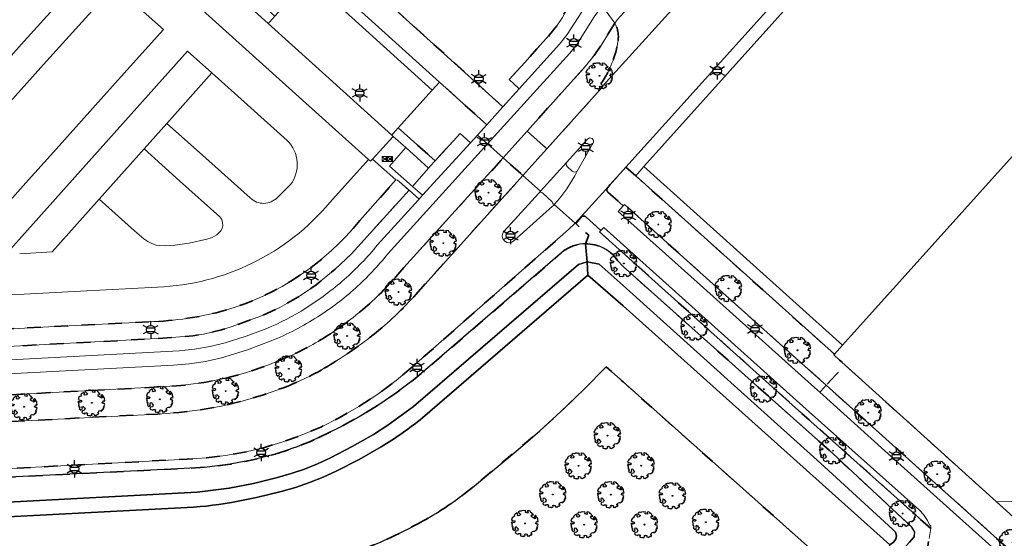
# Model space of a CAD drawing. Extents: x 105780 to 185197, y 477999 to 525027.
# Tile 392 of 562: x 107911 to 108056, y 479287 to 479364. Entities that reach past the tile are written whole.
import ezdxf
from ezdxf.enums import TextEntityAlignment as Align

# ---------------------------------------------------------------- set-up
doc = ezdxf.new("R2010")
doc.units = 0
doc.linetypes.add('XX-HIDDEN', pattern=[4, 2, -2])
for name, color, linetype, lineweight in [('B-GV-GR-BOOM-S', 252, 'Continuous', 25), ('B-GV-GR-HAAG_01-G', 252, 'GR-HAAG1', 13), ('B-GV-GR-MATERIAALGRENS-G', 252, 'XX-HIDDEN', 35), ('B-RO-IE-MEUBILAIR_WEGMEUBILAIR-S', 252, 'Continuous', 25), ('B-WE-GW-WATERGANG_SLOOT_INSTEEK-G', 252, 'Continuous', 30), ('B-XX-KG-KADASTRAAL_BEBOUWING-G', 252, 'Continuous', 20), ('B1-WE-OG-TERREIN_ERF-GV', 252, 'Continuous', 18), ('B1-WE-VH-VERHARDING_ASFALT-GV', 252, 'Continuous', 18), ('B1-WE-VH-VERHARDING_BETONSTRAATSTEEN-GV', 252, 'Continuous', 18), ('B1-WE-VH-VERHARDING_HALFVERHARDING_SCHELP-GV', 252, 'Continuous', 18), ('B1-WE-VH-VERHARDING_OPEN-GV', 252, 'Continuous', 18), ('B1-WE-VH-VERHARDING_STRAATBAKSTEEN-GV', 252, 'Continuous', 18), ('B1-WE-VH-VERHARDING_TEGEL-GV', 252, 'Continuous', 18), ('Default', 7, 'Continuous', 0), ('TIJDELIJK UIT -WE-VH-VERHARDING_ASFALT-GV', 252, 'Continuous', 18)]:
    doc.layers.add(name, color=color, linetype=linetype, lineweight=lineweight)
doc.styles.add('NLCS-ISO', font='NLCS-ISO.ttf')
doc.linetypes.add('GR-HAAG1', pattern='A,6,[176,NLCS.shx,S=0.125,R=0,X=0,Y=0],-2', length=8)

# ---------------------------------------------------------------- blocks, each defined once
blk = doc.blocks.new('B-SIE-WEG_LICHTMAST-SO')
at = {"ltscale": 0.1}
for p, q in [((-1.1, 0.63), (-2.19, 1.27)), ((0, 1.27), (0, 2.53)), ((1.1, 0.63), (2.19, 1.27)), ((-1.1, -0.63), (-2.19, -1.27)), ((0, -1.27), (0, -2.53)), ((1.1, -0.63), (2.19, -1.27))]:
    blk.add_line(p, q, dxfattribs=at)
at = {"flags": 128}
for points in [[(-1.16, 0.5), (1.16, 0.5)], [(-1.16, -0.5), (1.16, -0.5)]]:
    blk.add_lwpolyline(points, dxfattribs=at)
at = {"ltscale": 0.1}
blk.add_circle((0, 0), 1.27, dxfattribs=at)
at = {"style": 'NLCS-ISO'}
blk.add_attdef('TYPE', text='', height=1.8, dxfattribs=at).set_placement((0, 2.53), align=Align.BOTTOM_CENTER)
blk = doc.blocks.new('B-SGR-BOOM_06')
at = {"linetype": 'Continuous', "flags": 128}
blk.add_lwpolyline([(1.08, 1.41), (1.01, 1.58), (0.88, 1.63), (0.78, 1.81), (0.51, 1.88), (0.34, 1.81), (0.44, 1.71), (0.43, 1.52), (0.09, 1.59), (0.14, 1.73), (0.07, 1.88), (-0.06, 1.84), (-0.19, 1.88), (-0.46, 1.86), (-0.6, 1.79), (-0.78, 1.83), (-1.02, 1.64), (-0.85, 1.56), (-0.8, 1.46), (-0.63, 1.37), (-0.8, 1.16), (-1.02, 1.11), (-1.17, 1.24), (-1.05, 1.29), (-1.15, 1.54), (-1.45, 1.37), (-1.6, 1.21), (-1.52, 1.14), (-1.6, 1.01), (-1.77, 0.94), (-1.89, 0.82), (-2, 0.49), (-1.55, 0.37), (-1.48, 0.22), (-1.6, 0.12), (-1.8, 0.12), (-1.84, 0.22), (-2.04, 0.15), (-1.9, -0.07), (-1.97, -0.15), (-1.89, -0.22), (-1.95, -0.4), (-1.81, -0.47), (-1.89, -0.62), (-1.77, -0.64), (-1.72, -0.68), (-1.85, -0.84), (-1.57, -1.07), (-1.47, -0.97), (-1.38, -0.79), (-1.45, -0.7), (-1.37, -0.47), (-1.25, -0.54), (-1.12, -0.7), (-1, -0.8), (-1.12, -1.12), (-1.37, -1.17), (-1.47, -1.36), (-1.33, -1.51), (-1.13, -1.56), (-1.11, -1.61), (-1.08, -1.66), (-0.93, -1.49), (-0.73, -1.49), (-0.63, -1.56), (-0.68, -1.71), (-0.68, -1.84), (-0.46, -1.89), (-0.24, -1.88), (-0.19, -1.98), (-0.09, -1.86), (0.04, -1.79), (-0.02, -1.6), (0.11, -1.56), (0.31, -1.61), (0.34, -1.84), (0.46, -1.83), (0.58, -1.89), (0.83, -1.69), (0.95, -1.74), (0.93, -1.66), (1.06, -1.59), (0.96, -1.49), (0.85, -1.46), (1.03, -1.29), (1.05, -1.19), (1.26, -1.14), (1.42, -1.22), (1.51, -1.12), (1.51, -1.05), (1.65, -1.05), (1.65, -0.95), (1.78, -0.91), (1.78, -0.82), (1.63, -0.82), (1.82, -0.64), (1.7, -0.57), (1.85, -0.62), (1.9, -0.5), (1.82, -0.37), (1.93, -0.18), (1.87, -0.1), (1.7, -0.1), (1.5, 0.03), (1.63, 0.12), (1.75, 0.34), (1.82, 0.24), (1.95, 0.29), (1.87, 0.57), (1.88, 0.75), (1.8, 0.79), (1.67, 1.06), (1.53, 1.21), (1.35, 1.04), (1.47, 0.97), (1.57, 0.72), (1.41, 0.69), (1.33, 0.85), (1.2, 0.82), (1.06, 0.92), (0.9, 1.01), (0.98, 1.07), (0.93, 1.17), (1.01, 1.27), (1.15, 1.22), (1.26, 1.29)], close=True, dxfattribs=at)
blk.add_circle((0, 0), 0.06)
at = {"style": 'NLCS-ISO'}
blk.add_attdef('SOORT', text='', height=0.3, dxfattribs=at).set_placement((0, -0.36), align=Align.TOP_CENTER)
blk = doc.blocks.new('N-SKL-ET_OV_PUTKAST-SO')
at = {"ltscale": 0.5}
for points in [[(0, 0.375), (-0.375, 0), (0, -0.375)], [(0, 0.375), (-0.375, 0), (0, -0.375)], [(0.75, 0.375), (0.375, 0), (0.75, -0.375)], [(0.75, 0.375), (0.375, 0), (0.75, -0.375)]]:
    blk.add_hatch(color=256, dxfattribs=at).paths.add_polyline_path(points)
for p, q in [((-0.75, 0.375), (0, -0.375)), ((0, 0.375), (-0.75, -0.375)), ((0, 0.375), (0.75, -0.375)), ((0.75, 0.375), (0, -0.375))]:
    blk.add_line(p, q, dxfattribs=at)
at = {"ltscale": 0.5, "flags": 128}
for points in [[(-0.75, 0.375), (0, 0.375), (0, -0.375), (-0.75, -0.375)], [(0, 0.375), (0.75, 0.375), (0.75, -0.375), (0, -0.375)]]:
    blk.add_lwpolyline(points, close=True, dxfattribs=at)

msp = doc.modelspace()

# ---------------------------------------------------------------- linework, layer by layer
at = {"layer": 'B-GV-GR-HAAG_01-G', "flags": 128}
for points in [[(107914.618, 479394.954), (107913.73, 479393.793), (107917.041, 479390.804), (107947.555, 479363.252), (107947.799, 479363.521), (107948.533, 479364.333)], [(108047.923, 479392.058), (108046.426, 479393.114), (108000.427, 479342.035), (108001.881, 479340.728), (108003.045, 479342.102)], [(107956.334, 479369.551), (107955.274, 479368.369), (107971.786, 479353.387), (107972.882, 479354.6)], [(107990.625, 479360.222), (107991.758, 479361.635), (107993.88, 479364.974), (107992.067, 479366.111), (107991.024, 479364.163), (107990.218, 479362.919), (107989.143, 479361.565), (107987.263, 479359.492), (107985.464, 479357.508), (107983.161, 479354.969), (107984.66, 479353.612)], [(107966.786, 479347.853), (107966.034, 479347.021), (107965.808, 479346.771), (107966.027, 479346.574), (107967.871, 479344.912), (107971.239, 479341.879), (107971.499, 479342.174), (107972.213, 479342.953)], [(107977.441, 479345.628), (107975.925, 479346.998), (107972.213, 479342.953), (107971.499, 479342.174), (107971.239, 479341.879), (107968.872, 479339.187), (107970.366, 479337.878)], [(108003.045, 479342.102), (108001.881, 479340.728), (108031.227, 479314.365), (108032.432, 479315.702)]]:
    msp.add_lwpolyline(points, close=True, dxfattribs=at)
msp.add_lwpolyline([(107963.716, 479330.543), (107969.708, 479337.152), (107969.857, 479337.316), (107968.364, 479338.624), (107959.829, 479329.172), (107957.474, 479326.931), (107954.427, 479324.49), (107952.035, 479322.863), (107949.267, 479321.278), (107946.58, 479320.034), (107942.104, 479318.413), (107940.671, 479317.987), (107937.988, 479317.359), (107936.416, 479317.106), (107931.962, 479316.732), (107876.128, 479313.768), (107871.085, 479313.673), (107867.845, 479313.935), (107866.122, 479314.194), (107862.037, 479315.099), (107860.086, 479315.67), (107855.802, 479317.238), (107854.267, 479317.909), (107851.697, 479319.223), (107850.425, 479319.987), (107846.856, 479322.477), (107845.556, 479320.954), (107847.425, 479319.581), (107849.357, 479318.296), (107851.359, 479317.124), (107853.436, 479316.09), (107856.424, 479314.834), (107859.483, 479313.763), (107862.604, 479312.889), (107865.777, 479312.224), (107868.386, 479311.859), (107871.013, 479311.674), (107873.646, 479311.651), (107876.276, 479311.773), (107934.379, 479314.873), (107936.681, 479315.124), (107938.964, 479315.513), (107941.214, 479316.062), (107944.311, 479317.034), (107947.345, 479318.186)], dxfattribs=at)
for points in [[(107958.792, 479325.427, 0.0424338), (107963.716, 479330.543)], [(107953.105, 479321.173, 0.0389469), (107958.792, 479325.427)], [(107947.345, 479318.186, 0.0431493), (107953.105, 479321.173)]]:
    msp.add_lwpolyline(points, format="xyb", dxfattribs=at)
at = {"layer": 'B-GV-GR-MATERIAALGRENS-G', "flags": 128}
for points in [[(107968.15, 479382.659), (107958.747, 479372.219), (107982.248, 479350.939), (107984.66, 479353.612), (107983.161, 479354.969), (107985.464, 479357.508), (107987.263, 479359.492), (107989.143, 479361.565), (107990.218, 479362.919), (107991.024, 479364.163), (107992.067, 479366.111), (107993.88, 479364.974), (107994.738, 479366.289), (107975.258, 479383.474)], [(107998.761, 479363.301), (107996.883, 479360.253), (107995.708, 479358.528), (107994.407, 479356.896), (107985.807, 479347.356), (107988.752, 479344.748), (107996.217, 479353.039), (107997.023, 479354.052)], [(107783.144, 479351.25), (107771.718, 479359.399), (107769.205, 479355.875), (107774.171, 479351.483), (107782.357, 479344.084), (107791.532, 479335.812), (107795.441, 479331.358), (107796.667, 479329.185), (107802.944, 479323.021), (107815.444, 479311.969), (107823.542, 479304.786), (107826.29, 479302.741), (107827.976, 479301.918), (107833.285, 479299.813), (107835.479, 479298.744), (107839.489, 479297.725), (107846.782, 479295.707), (107853.119, 479293.876), (107872.869, 479294.297), (107876.661, 479294.609), (107899.35, 479295.726), (107935.115, 479297.487), (107938.532, 479297.684), (107941.93, 479298.107), (107945.294, 479298.753), (107948.607, 479299.617), (107948.637, 479299.626), (107948.667, 479299.635)], [(107997.023, 479354.052), (107996.712, 479354.337)], [(107969.418, 479323.276), (107985.19, 479340.792), (107982.283, 479343.381), (107967.609, 479327.198)], [(108001.881, 479340.728), (108000.427, 479342.035), (108000, 479341.561), (107998.095, 479339.445), (107997.708, 479339.015), (107997.714, 479339.009)], [(107957.474, 479326.931), (107959.829, 479329.172), (107968.364, 479338.624), (107966.664, 479340.115), (107966.422, 479340.135), (107961.079, 479334.121)], [(107997.755, 479338.33), (108000.02, 479336.327), (108000.217, 479336.522), (108012.824, 479325.177), (108029.221, 479310.48), (108029.997, 479309.783), (108032.781, 479312.79), (108031.98, 479313.514), (108031.142, 479314.271), (108031.227, 479314.365), (108001.881, 479340.728)], [(107993.837, 479334.661), (107992.999, 479333.684), (107994.937, 479331.971), (107994.45, 479330.693)], [(107996.529, 479332.46), (107996.719, 479332.672), (107994.491, 479334.682)], [(107994.45, 479330.693), (107994.937, 479331.971), (107992.999, 479333.684), (107992.928, 479333.746), (107991.941, 479332.809), (107969.046, 479312.665), (107966.473, 479310.489), (107963.767, 479308.48), (107960.945, 479306.639), (107958.023, 479304.962), (107955.33, 479303.619), (107952.562, 479302.438), (107949.73, 479301.419), (107946.846, 479300.56), (107944.066, 479299.9), (107941.253, 479299.401), (107938.417, 479299.061), (107935.566, 479298.875), (107872.094, 479295.497), (107868.982, 479295.369), (107865.868, 479295.383), (107862.759, 479295.574), (107859.67, 479295.977)], [(107999.194, 479328.239), (108000, 479327.335), (108019.36, 479310.052), (108030.975, 479299.683), (108042.68, 479288.828), (108043.103, 479288.077), (108043.001, 479287.405), (108042.303, 479286.575), (108039.542, 479283.524), (108037.25, 479281.038), (108039.111, 479279.409), (108039.793, 479278.774), (108042.575, 479281.894), (108042.895, 479282.02), (108043.619, 479283.025), (108044.693, 479284.92), (108045.001, 479285.594), (108045.22, 479287.149), (108045.491, 479288.609), (108026.431, 479305.627), (107996.529, 479332.46)], [(107954.957, 479302.017), (107958.005, 479303.512), (107960.987, 479305.135), (107963.742, 479306.806), (107966.409, 479308.616), (107968.982, 479310.555), (107971.459, 479312.616), (107991.349, 479329.738)], [(107853.362, 479327.026), (107851.762, 479328.226), (107848.495, 479324.398), (107846.856, 479322.477), (107850.425, 479319.987), (107851.697, 479319.223), (107854.267, 479317.909), (107855.802, 479317.238), (107860.086, 479315.67), (107862.037, 479315.099), (107866.122, 479314.194), (107867.845, 479313.935), (107871.085, 479313.673), (107876.128, 479313.768), (107931.962, 479316.732), (107936.416, 479317.106), (107937.988, 479317.359), (107940.671, 479317.987), (107942.104, 479318.413), (107946.58, 479320.034), (107949.267, 479321.278), (107952.035, 479322.863), (107954.427, 479324.49), (107957.474, 479326.931)], [(107831.151, 479321.737), (107835.461, 479317.781), (107840, 479313.876), (107841.67, 479312.6), (107843.359, 479311.404), (107845.104, 479310.286), (107846.912, 479309.274), (107849.959, 479307.783), (107853.079, 479306.45), (107856.268, 479305.29), (107859.52, 479304.323), (107862.207, 479303.707), (107864.929, 479303.274), (107867.667, 479302.97), (107870.413, 479302.741), (107872.039, 479302.662), (107875.293, 479302.694), (107931.191, 479305.541), (107934.361, 479305.752), (107937.514, 479306.14), (107940.64, 479306.707), (107943.728, 479307.453), (107946.862, 479308.389), (107949.946, 479309.476)], [(107929.94, 479319.171), (107915.119, 479318.437), (107889.937, 479317.055), (107875.29, 479316.276)], [(107950.688, 479314.076), (107947.481, 479312.755), (107944.2, 479311.628), (107941.309, 479310.836), (107938.372, 479310.241), (107935.403, 479309.831), (107932.416, 479309.593), (107874.007, 479306.515), (107871.489, 479306.513), (107868.974, 479306.649), (107866.474, 479306.954), (107862.794, 479307.638), (107859.16, 479308.532)], [(108004.671, 479278.224), (108006.227, 479279.39), (108008.11, 479279.873), (108010.035, 479279.598), (108011.708, 479278.608), (108012.217, 479278.183), (108012.85, 479277.985), (108013.51, 479278.044), (108015.637, 479279.236), (108017.389, 479279.528), (108019.131, 479279.189), (108020.646, 479278.262), (108031.061, 479268.984), (108035.358, 479273.802), (108039.793, 479278.774), (108039.111, 479279.409), (108034.637, 479274.445), (108026.075, 479282.072), (108028.572, 479284.842), (108000, 479310.296), (107997.502, 479312.521), (107994.21, 479309.172), (107990.823, 479305.918), (107987.697, 479303.075), (107984.496, 479300.317), (107977.726, 479294.689)]]:
    msp.add_lwpolyline(points, dxfattribs=at)
for points in [[(107999.263, 479360.733, 0.1674413), (107998.761, 479363.301)], [(107996.712, 479354.337, 0.1149613), (107999.263, 479360.733)], [(107997.714, 479339.009, 0.3922997), (107997.755, 479338.33)], [(107961.079, 479334.121, -0.1522015), (107941.24, 479320.874)], [(107994.491, 479334.682, 0.3685144), (107993.837, 479334.661)], [(107991.349, 479329.738, -0.1454467), (107994.45, 479330.693)], [(107994.45, 479330.693, -0.2487372), (107999.194, 479328.239)], [(107967.609, 479327.198, -0.039499), (107962.565, 479321.887)], [(107963.072, 479317.243, 0.0456392), (107969.418, 479323.276)], [(107941.24, 479320.874, -0.0602572), (107929.94, 479319.171)], [(107962.565, 479321.887, -0.0373841), (107956.768, 479317.41)], [(107956.768, 479317.41, -0.04079), (107950.688, 479314.076)], [(107955.844, 479312.301, 0.0348451), (107963.072, 479317.243)], [(107949.946, 479309.476, 0.0418583), (107955.844, 479312.301)], [(107948.667, 479299.635, 0.0365162), (107954.957, 479302.017)], [(107977.726, 479294.689, -0.0462185), (107970.444, 479289.742)], [(107970.444, 479289.742, -0.0397613), (107959.042, 479284.581)]]:
    msp.add_lwpolyline(points, format="xyb", dxfattribs=at)
for points in [[(107975.925, 479346.998), (107977.441, 479345.628), (107978.48, 479346.767), (107979.868, 479348.287), (107972.882, 479354.6), (107971.786, 479353.387), (107966.786, 479347.853), (107972.213, 479342.953)], [(108055.12, 479292.611), (108032.781, 479312.79), (108029.997, 479309.783), (108039.34, 479301.409), (108079.456, 479265.383), (108107.713, 479239.979), (108111.157, 479239.255), (108103.436, 479245.903), (108102.814, 479248.703), (108101.837, 479248.717), (108101.038, 479250.904), (108100.78, 479250.844), (108100.799, 479251.35)]]:
    msp.add_lwpolyline(points, close=True, dxfattribs=at)
at = {"layer": 'B-WE-GW-WATERGANG_SLOOT_INSTEEK-G', "flags": 128}
for points in [[(107826.706, 479299.308), (107833.335, 479297.831), (107845.187, 479295.191), (107852.289, 479292.704), (107855.255, 479291.845), (107859.437, 479290.977), (107862.578, 479290.575), (107865.739, 479290.381), (107868.927, 479290.38), (107937.065, 479293.966), (107941.786, 479294.578), (107945.374, 479295.285), (107948.929, 479296.145), (107950.941, 479296.73), (107952.909, 479297.408), (107954.829, 479298.177), (107956.748, 479299.057), (107959.97, 479300.721), (107963.12, 479302.523), (107965.241, 479303.868), (107969.012, 479306.639), (107993.432, 479327.648), (107994.705, 479328.037), (107994.45, 479330.693)], [(107991.349, 479329.738), (107971.459, 479312.616), (107968.982, 479310.555), (107966.409, 479308.616), (107963.742, 479306.806), (107960.987, 479305.135), (107958.005, 479303.512), (107954.957, 479302.017)], [(107994.45, 479330.693), (107994.705, 479328.037), (107996.481, 479327.694), (108000, 479324.512), (108017.895, 479308.412), (108029.183, 479298.256), (108039.804, 479288.543), (108040.257, 479288.063), (108040.41, 479287.539), (108040.308, 479287.065), (108039.954, 479286.604), (108039.436, 479286.183), (108039.24, 479285.754), (108036.417, 479281.767), (108037.25, 479281.038), (108039.542, 479283.524), (108042.303, 479286.575), (108043.001, 479287.405), (108043.103, 479288.077), (108042.68, 479288.828), (108030.975, 479299.683), (108019.36, 479310.052), (108000, 479327.335)], [(107970.36, 479304.97), (107994.777, 479326.049), (107994.705, 479328.037), (107993.432, 479327.648), (107969.012, 479306.639), (107965.241, 479303.868), (107963.12, 479302.523), (107959.97, 479300.721), (107956.748, 479299.057), (107954.829, 479298.177), (107952.909, 479297.408), (107950.941, 479296.73), (107948.929, 479296.145), (107945.374, 479295.285), (107941.786, 479294.578), (107937.065, 479293.966), (107868.927, 479290.38), (107865.739, 479290.381), (107862.578, 479290.575), (107859.437, 479290.977), (107855.255, 479291.845), (107852.289, 479292.704), (107845.187, 479295.191)], [(108000, 479327.335), (107999.194, 479328.239)], [(108000, 479321.527), (107994.777, 479326.049), (107970.36, 479304.97)], [(107977.726, 479294.689), (107984.496, 479300.317), (107987.697, 479303.075), (107990.823, 479305.918), (107994.21, 479309.172), (107997.502, 479312.521), (108000, 479310.296), (108028.572, 479284.842)], [(107942.139, 479292.463), (107945.827, 479293.19), (107949.481, 479294.074), (107951.584, 479294.685), (107953.654, 479295.398), (107955.686, 479296.212), (107957.676, 479297.125), (107960.995, 479298.839), (107964.237, 479300.693)], [(107964.237, 479300.693), (107960.995, 479298.839), (107957.676, 479297.125), (107955.686, 479296.212), (107953.654, 479295.398), (107951.584, 479294.685), (107949.481, 479294.074), (107945.827, 479293.19), (107942.139, 479292.463)], [(107948.667, 479299.635), (107948.637, 479299.626), (107948.607, 479299.617), (107945.294, 479298.753), (107941.93, 479298.107), (107938.532, 479297.684), (107935.115, 479297.487), (107899.35, 479295.726)], [(107882.517, 479288.866), (107899.639, 479289.84), (107934.664, 479291.673)], [(107934.664, 479291.673), (107899.639, 479289.84), (107882.517, 479288.866)]]:
    msp.add_lwpolyline(points, dxfattribs=at)
for points in [[(107994.45, 479330.693, 0.1454467), (107991.349, 479329.738)], [(107999.194, 479328.239, 0.2487372), (107994.45, 479330.693)], [(107964.237, 479300.693, 0.0344306), (107970.36, 479304.97)], [(107970.36, 479304.97, -0.0344306), (107964.237, 479300.693)], [(107954.957, 479302.017, -0.0365162), (107948.667, 479299.635)], [(107970.444, 479289.742, 0.0462185), (107977.726, 479294.689)], [(107934.664, 479291.673, 0.0342467), (107942.139, 479292.463)], [(107942.139, 479292.463, -0.0342467), (107934.664, 479291.673)], [(107959.042, 479284.581, 0.0397613), (107970.444, 479289.742)]]:
    msp.add_lwpolyline(points, format="xyb", dxfattribs=at)
msp.add_lwpolyline([(107996.481, 479327.694), (107994.705, 479328.037), (107994.777, 479326.049), (108000, 479321.527), (108024.234, 479299.778), (108039.436, 479286.183), (108039.954, 479286.604), (108040.308, 479287.065), (108040.41, 479287.539), (108040.257, 479288.063), (108039.804, 479288.543), (108029.183, 479298.256), (108017.895, 479308.412), (108000, 479324.512)], close=True, dxfattribs=at)
at = {"layer": 'B-XX-KG-KADASTRAAL_BEBOUWING-G', "flags": 128}
msp.add_lwpolyline([(108072.447, 479360.244), (108077.452, 479365.816), (108082.244, 479371.15), (108078.045, 479374.922), (108076.698, 479376.132), (108078.787, 479378.457), (108072.479, 479384.124), (108060.477, 479381.879), (108059.931, 479381.27), (108047.923, 479392.058), (108003.045, 479342.102), (108032.432, 479315.702), (108041.263, 479325.533), (108059.76, 479346.122), (108063.287, 479350.048), (108066.927, 479354.1)], close=True, dxfattribs=at)
at = {"layer": 'B1-WE-OG-TERREIN_ERF-GV', "flags": 128}
msp.add_lwpolyline([(108059.76, 479346.122), (108041.263, 479325.533), (108032.432, 479315.702), (108031.227, 479314.365), (108031.142, 479314.271), (108031.98, 479313.514), (108032.781, 479312.79), (108055.12, 479292.611), (108057.772, 479292.573)], dxfattribs=at)
msp.add_lwpolyline([(108102.106, 479287.042), (108102.224, 479292.281), (108101.52, 479292.345), (108068.728, 479292.415), (108057.772, 479292.573), (108055.12, 479292.611), (108100.799, 479251.35)], close=True, dxfattribs=at)
at = {"layer": 'B1-WE-VH-VERHARDING_ASFALT-GV', "flags": 128}
for points in [[(108049.838, 479412.575), (108024.751, 479384.713), (108014.461, 479373.307), (107997.023, 479354.052), (107996.217, 479353.039), (107988.752, 479344.748), (107985.19, 479340.792), (107987.794, 479338.474), (107991.685, 479342.784), (107994.717, 479346.151)], [(107989.813, 479336.498), (107992.928, 479333.746), (107997.426, 479338.702), (107997.708, 479339.015), (107998.095, 479339.445), (108000, 479341.561), (108000.427, 479342.035), (108046.426, 479393.114)], [(107956.668, 479336.819), (107962.365, 479343.16), (107951.156, 479353.257), (107913.694, 479387.003)], [(107874.525, 479327.298), (107871.858, 479331.644), (107873.957, 479333.949), (107877.368, 479337.692), (107879.835, 479340.4), (107884.094, 479345.027), (107887.491, 479348.717), (107894.351, 479356.168), (107897.586, 479359.682), (107904.371, 479367.053), (107907.726, 479370.698), (107914.535, 479378.094), (107921.539, 479371.816), (107914.831, 479364.348), (107911.505, 479360.645), (107904.823, 479353.204), (107901.608, 479349.624)], [(107893.102, 479328.256), (107892.035, 479329.41), (107890.683, 479330.871), (107894.747, 479335.384), (107898.141, 479339.154), (107904.898, 479346.658), (107908.128, 479350.245), (107914.815, 479357.672), (107918.153, 479361.379), (107924.865, 479368.834), (107932.063, 479362.382), (107925.379, 479354.921), (107922.034, 479351.187)], [(107909.095, 479329.44), (107915.736, 479336.885), (107918.984, 479340.527), (107925.62, 479347.965), (107928.965, 479351.715), (107935.629, 479359.186), (107939.218, 479355.968)], [(107939.218, 479355.968), (107944.505, 479351.229), (107950.372, 479345.97)], [(107922.034, 479351.187), (107915.377, 479343.756), (107912.133, 479340.134), (107905.409, 479332.627), (107901.031, 479327.741), (107895.285, 479327.381)], [(107944.907, 479337.467), (107937.836, 479343.787), (107932.568, 479348.495), (107929.219, 479344.732), (107934.462, 479340.022), (107940.423, 479334.667), (107940.682, 479334.276), (107940.826, 479333.83), (107940.853, 479333.362), (107940.759, 479332.958), (107940.545, 479332.603), (107939.951, 479332.039), (107939.254, 479331.624), (107938.484, 479331.371), (107935.891, 479330.802), (107933.828, 479330.503), (107932.345, 479330.411), (107931.457, 479330.423), (107931.021, 479330.515), (107930.37, 479330.743), (107929.746, 479331.038), (107929.165, 479331.413), (107927.824, 479332.614), (107922.598, 479337.292), (107919.342, 479333.634), (107915.656, 479329.492), (107910.834, 479329.225)], [(107995.552, 479345.523), (107993.211, 479341.415)], [(107991.685, 479342.784), (107987.794, 479338.474), (107987.524, 479338.175)], [(107992.488, 479341.414), (107991.75, 479342.126)], [(107982.399, 479332.511), (107987.524, 479338.175), (107987.794, 479338.474), (107985.19, 479340.792), (107969.418, 479323.276)], [(107950.826, 479339.396), (107948.917, 479337.546)], [(107997.714, 479339.009), (107997.708, 479339.015), (107997.426, 479338.702), (107992.928, 479333.746), (107992.999, 479333.684), (107993.837, 479334.661)], [(107988.158, 479338.173), (107989.502, 479336.899), (107989.641, 479336.65), (107989.813, 479336.498)], [(107991.941, 479332.809), (107992.928, 479333.746), (107989.813, 479336.498), (107989.699, 479336.374), (107989.584, 479336.251), (107983.864, 479331.142)], [(107859.67, 479295.977), (107862.759, 479295.574), (107865.868, 479295.383), (107868.982, 479295.369), (107872.094, 479295.497), (107935.566, 479298.875), (107938.417, 479299.061), (107941.253, 479299.401), (107944.066, 479299.9), (107946.846, 479300.56), (107949.73, 479301.419), (107952.562, 479302.438), (107955.33, 479303.619), (107958.023, 479304.962), (107960.945, 479306.639), (107963.767, 479308.48), (107966.473, 479310.489), (107969.046, 479312.665), (107991.941, 479332.809)], [(107875.058, 479321.29), (107884.609, 479321.801), (107919.823, 479323.686), (107931.218, 479324.296)], [(107949.946, 479309.476), (107946.862, 479308.389), (107943.728, 479307.453), (107940.64, 479306.707), (107937.514, 479306.14), (107934.361, 479305.752), (107931.191, 479305.541), (107875.293, 479302.694)]]:
    msp.add_lwpolyline(points, dxfattribs=at)
for points in [[(107958.747, 479372.219), (107957.384, 479373.452), (107954.976, 479370.778), (107956.334, 479369.551), (107972.882, 479354.6), (107979.868, 479348.287), (107982.248, 479350.939)], [(107988.752, 479344.748), (107985.807, 479347.356), (107982.283, 479343.381), (107985.19, 479340.792)]]:
    msp.add_lwpolyline(points, close=True, dxfattribs=at)
at = {"layer": 'B1-WE-VH-VERHARDING_ASFALT-GV'}
for points in [[(107950.372, 479345.97, -0.3796736), (107950.826, 479339.396)], [(107994.717, 479346.151, -0.9492745), (107995.552, 479345.523)], [(107991.75, 479342.126, -0.4210676), (107991.685, 479342.784)], [(107993.211, 479341.415, -0.0679852), (107989.813, 479336.498)], [(107989.813, 479336.498, 0.0679852), (107993.211, 479341.415)], [(107993.211, 479341.415, -0.3526986), (107992.488, 479341.414)], [(107987.524, 479338.175, -0.4353276), (107988.158, 479338.173)], [(107997.755, 479338.33, -0.3922997), (107997.714, 479339.009)], [(107931.218, 479324.296, 0.2119104), (107956.668, 479336.819)], [(107948.917, 479337.546, -0.4157066), (107944.907, 479337.467)], [(107993.837, 479334.661, -0.3685144), (107994.491, 479334.682)], [(107983.864, 479331.142, -0.9696652), (107982.399, 479332.511)], [(107969.418, 479323.276, -0.0456392), (107963.072, 479317.243)], [(107963.072, 479317.243, -0.0348451), (107955.844, 479312.301)], [(107955.844, 479312.301, -0.0418583), (107949.946, 479309.476)]]:
    msp.add_lwpolyline(points, format="xyb", dxfattribs=at)
at = {"layer": 'B1-WE-VH-VERHARDING_BETONSTRAATSTEEN-GV', "flags": 128}
for points in [[(107917.069, 479390.834), (107913.694, 479387.003), (107951.156, 479353.257), (107962.365, 479343.16), (107962.663, 479342.891), (107962.958, 479343.219), (107966.027, 479346.574), (107965.808, 479346.771), (107954.556, 479356.955), (107947.571, 479363.268), (107947.555, 479363.252)], [(107929.219, 479344.732), (107922.598, 479337.292), (107927.824, 479332.614), (107929.165, 479331.413), (107929.746, 479331.038), (107930.37, 479330.743), (107931.021, 479330.515), (107931.457, 479330.423), (107932.345, 479330.411), (107933.828, 479330.503), (107935.891, 479330.802), (107938.484, 479331.371), (107939.254, 479331.624), (107939.951, 479332.039), (107940.545, 479332.603), (107940.759, 479332.958), (107940.853, 479333.362), (107940.826, 479333.83), (107940.682, 479334.276), (107940.423, 479334.667), (107934.462, 479340.022)]]:
    msp.add_lwpolyline(points, close=True, dxfattribs=at)
for points in [[(107904.823, 479353.204), (107911.505, 479360.645), (107914.831, 479364.348), (107921.539, 479371.816), (107914.535, 479378.094), (107907.726, 479370.698), (107904.371, 479367.053), (107897.586, 479359.682), (107894.351, 479356.168), (107887.491, 479348.717), (107884.094, 479345.027), (107879.835, 479340.4), (107877.368, 479337.692), (107873.957, 479333.949), (107871.858, 479331.644), (107874.525, 479327.298)], [(107922.034, 479351.187), (107925.379, 479354.921), (107932.063, 479362.382), (107924.865, 479368.834), (107918.153, 479361.379), (107914.815, 479357.672), (107908.128, 479350.245), (107904.898, 479346.658), (107898.141, 479339.154), (107894.747, 479335.384), (107890.683, 479330.871), (107892.035, 479329.41), (107893.102, 479328.256)], [(107932.568, 479348.495), (107939.218, 479355.968), (107935.629, 479359.186), (107928.965, 479351.715), (107925.62, 479347.965), (107918.984, 479340.527), (107915.736, 479336.885), (107909.095, 479329.44)], [(107939.218, 479355.968), (107932.568, 479348.495), (107937.836, 479343.787), (107944.907, 479337.467)], [(107950.372, 479345.97), (107944.505, 479351.229), (107939.218, 479355.968)], [(107895.285, 479327.381), (107901.031, 479327.741), (107905.409, 479332.627), (107912.133, 479340.134), (107915.377, 479343.756), (107922.034, 479351.187)], [(107910.834, 479329.225), (107915.656, 479329.492), (107919.342, 479333.634), (107922.598, 479337.292), (107929.219, 479344.732), (107932.568, 479348.495)], [(107994.717, 479346.151), (107991.685, 479342.784)], [(107993.211, 479341.415), (107995.552, 479345.523)], [(107961.079, 479334.121), (107966.422, 479340.135), (107962.958, 479343.219), (107962.663, 479342.891), (107962.365, 479343.16), (107956.668, 479336.819)], [(107991.75, 479342.126), (107992.488, 479341.414)], [(107948.917, 479337.546), (107950.826, 479339.396)], [(107987.524, 479338.175), (107982.399, 479332.511)], [(107989.584, 479336.251), (107989.699, 479336.374), (107989.813, 479336.498), (107989.641, 479336.65), (107989.502, 479336.899), (107988.158, 479338.173)], [(107983.864, 479331.142), (107989.584, 479336.251)], [(107931.218, 479324.296), (107919.823, 479323.686), (107884.609, 479321.801), (107875.058, 479321.29)], [(107875.29, 479316.276), (107889.937, 479317.055), (107915.119, 479318.437), (107929.94, 479319.171)]]:
    msp.add_lwpolyline(points, dxfattribs=at)
at = {"layer": 'B1-WE-VH-VERHARDING_BETONSTRAATSTEEN-GV'}
for points in [[(107950.826, 479339.396, 0.3796736), (107950.372, 479345.97)], [(107995.552, 479345.523, 0.9492745), (107994.717, 479346.151)], [(107991.685, 479342.784, 0.4210676), (107991.75, 479342.126)], [(107992.488, 479341.414, 0.3526986), (107993.211, 479341.415)], [(107988.158, 479338.173, 0.4353276), (107987.524, 479338.175)], [(107956.668, 479336.819, -0.2119104), (107931.218, 479324.296)], [(107944.907, 479337.467, 0.4157066), (107948.917, 479337.546)], [(107941.24, 479320.874, 0.1522015), (107961.079, 479334.121)], [(107982.399, 479332.511, 0.9696652), (107983.864, 479331.142)], [(107929.94, 479319.171, 0.0602572), (107941.24, 479320.874)]]:
    msp.add_lwpolyline(points, format="xyb", dxfattribs=at)
at = {"layer": 'B1-WE-VH-VERHARDING_HALFVERHARDING_SCHELP-GV', "flags": 128}
for points in [[(108000.02, 479336.327), (107999.27, 479335.462), (108011.869, 479324.194), (108028.286, 479309.451), (108029.053, 479308.763), (108029.763, 479309.53), (108029.997, 479309.783), (108029.221, 479310.48), (108012.824, 479325.177), (108000.217, 479336.522)], [(107996.719, 479332.672), (107996.529, 479332.46), (108026.431, 479305.627), (108045.491, 479288.609), (108045.454, 479289.014), (108045.284, 479289.165), (108044.991, 479289.793), (108044.38, 479290.712), (108043.792, 479291.331), (108027.05, 479306.262), (107997.142, 479333.127)], [(108029.997, 479309.783), (108029.763, 479309.53), (108029.053, 479308.763), (108038.684, 479300.114), (108078.454, 479264.38), (108117.407, 479229.406), (108137.162, 479211.643), (108138.073, 479212.707), (108118.399, 479230.371), (108107.713, 479239.979), (108079.456, 479265.383), (108039.34, 479301.409)]]:
    msp.add_lwpolyline(points, close=True, dxfattribs=at)
at = {"layer": 'B1-WE-VH-VERHARDING_OPEN-GV', "flags": 128}
msp.add_lwpolyline([(107971.239, 479341.879), (107967.871, 479344.912), (107965.476, 479342.164), (107968.872, 479339.187)], close=True, dxfattribs=at)
at = {"layer": 'B1-WE-VH-VERHARDING_STRAATBAKSTEEN-GV', "flags": 128}
for points in [[(107996.712, 479354.337), (107997.023, 479354.052), (108014.461, 479373.307)], [(107952.504, 479371.419), (107950.963, 479369.7), (107952.299, 479368.504), (107948.533, 479364.333), (107947.799, 479363.521), (107947.571, 479363.268), (107954.556, 479356.955), (107965.808, 479346.771), (107966.034, 479347.021), (107966.786, 479347.853), (107971.786, 479353.387), (107955.274, 479368.369)], [(108006.363, 479371.537), (108002.453, 479367.543), (107999.106, 479363.818), (107998.761, 479363.301)]]:
    msp.add_lwpolyline(points, dxfattribs=at)
at = {"layer": 'B1-WE-VH-VERHARDING_STRAATBAKSTEEN-GV'}
for points in [[(107998.761, 479363.301, -0.1674413), (107999.263, 479360.733)], [(107999.263, 479360.733, -0.1149613), (107996.712, 479354.337)]]:
    msp.add_lwpolyline(points, format="xyb", dxfattribs=at)
at = {"layer": 'B1-WE-VH-VERHARDING_TEGEL-GV', "flags": 128}
for points in [[(107996.897, 479365.887), (107998.761, 479363.301), (107999.106, 479363.818), (108002.453, 479367.543), (108006.363, 479371.537), (108007.139, 479372.33), (108018.926, 479384.194), (108052.207, 479421.223)], [(107965.239, 479329.195), (107979.959, 479345.45), (107978.48, 479346.767), (107977.441, 479345.628), (107970.366, 479337.878), (107969.857, 479337.316), (107969.708, 479337.152), (107963.716, 479330.543)], [(107967.609, 479327.198), (107982.283, 479343.381), (107979.959, 479345.45), (107965.239, 479329.195)], [(107947.345, 479318.186), (107944.311, 479317.034), (107941.214, 479316.062), (107938.964, 479315.513), (107936.681, 479315.124), (107934.379, 479314.873), (107876.276, 479311.773), (107873.646, 479311.651), (107871.013, 479311.674), (107868.386, 479311.859), (107865.777, 479312.224), (107862.604, 479312.889), (107859.483, 479313.763), (107856.424, 479314.834), (107853.436, 479316.09), (107851.359, 479317.124), (107849.357, 479318.296), (107847.425, 479319.581)], [(107948, 479316.343), (107944.368, 479314.988), (107940.66, 479313.859), (107938.315, 479313.317), (107935.935, 479312.956), (107933.539, 479312.739), (107906.331, 479311.31), (107873.25, 479309.573), (107869.851, 479309.645)], [(107869.851, 479309.645), (107873.25, 479309.573), (107906.331, 479311.31), (107933.539, 479312.739), (107935.935, 479312.956), (107938.315, 479313.317), (107940.66, 479313.859), (107944.368, 479314.988), (107948, 479316.343)], [(107859.16, 479308.532), (107862.794, 479307.638), (107866.474, 479306.954), (107868.974, 479306.649), (107871.489, 479306.513), (107874.007, 479306.515), (107932.416, 479309.593), (107935.403, 479309.831), (107938.372, 479310.241), (107941.309, 479310.836), (107944.2, 479311.628), (107947.481, 479312.755), (107950.688, 479314.076)]]:
    msp.add_lwpolyline(points, dxfattribs=at)
for points in [[(107992.125, 479358.885), (107993.153, 479360.126), (107995.727, 479364.219), (107996.243, 479364.955), (107994.738, 479366.289), (107993.88, 479364.974), (107991.758, 479361.635), (107990.625, 479360.222), (107984.66, 479353.612), (107982.248, 479350.939), (107979.868, 479348.287), (107978.48, 479346.767), (107979.959, 479345.45)], [(107994.407, 479356.896), (107995.708, 479358.528), (107996.883, 479360.253), (107998.761, 479363.301), (107996.897, 479365.887), (107996.243, 479364.955), (107995.727, 479364.219), (107993.153, 479360.126), (107992.125, 479358.885), (107979.959, 479345.45), (107982.283, 479343.381), (107985.807, 479347.356)], [(107967.871, 479344.912), (107966.027, 479346.574), (107962.958, 479343.219), (107966.422, 479340.135), (107966.664, 479340.115), (107968.364, 479338.624), (107969.857, 479337.316), (107970.366, 479337.878), (107968.872, 479339.187), (107965.476, 479342.164)]]:
    msp.add_lwpolyline(points, close=True, dxfattribs=at)
at = {"layer": 'B1-WE-VH-VERHARDING_TEGEL-GV'}
for points in [[(107963.716, 479330.543, -0.0424338), (107958.792, 479325.427)], [(107965.239, 479329.195, -0.0379007), (107960.435, 479324.131)], [(107960.435, 479324.131, 0.0379007), (107965.239, 479329.195)], [(107962.565, 479321.887, 0.039499), (107967.609, 479327.198)], [(107958.792, 479325.427, -0.0389469), (107953.105, 479321.173)], [(107960.435, 479324.131, -0.0424065), (107954.883, 479319.9)], [(107954.883, 479319.9, 0.0424065), (107960.435, 479324.131)], [(107953.105, 479321.173, -0.0431493), (107947.345, 479318.186)], [(107956.768, 479317.41, 0.0373841), (107962.565, 479321.887)], [(107954.883, 479319.9, -0.0448526), (107948, 479316.343)], [(107948, 479316.343, 0.0448526), (107954.883, 479319.9)], [(107950.688, 479314.076, 0.04079), (107956.768, 479317.41)]]:
    msp.add_lwpolyline(points, format="xyb", dxfattribs=at)
at = {"layer": 'TIJDELIJK UIT -WE-VH-VERHARDING_ASFALT-GV', "flags": 128}
for points in [[(108162.51, 479188.894), (108162.314, 479189.07), (108158.436, 479192.54), (108155.256, 479195.426), (108155.197, 479195.479), (108153.829, 479196.697), (108153.816, 479196.708), (108138.723, 479210.26), (108138.613, 479210.358), (108137.162, 479211.643), (108117.407, 479229.406), (108078.454, 479264.38), (108038.684, 479300.114), (108029.053, 479308.763), (108028.286, 479309.451), (108011.869, 479324.194), (107999.27, 479335.462), (108000.02, 479336.327), (107997.755, 479338.33)], [(107994.491, 479334.682), (107996.719, 479332.672), (107997.142, 479333.127), (108027.05, 479306.262), (108043.792, 479291.331), (108044.38, 479290.712), (108044.991, 479289.793), (108045.284, 479289.165), (108045.454, 479289.014), (108045.491, 479288.609), (108045.22, 479287.149)]]:
    msp.add_lwpolyline(points, dxfattribs=at)

# ---------------------------------------------------------------- block references
at = {"layer": 'B-GV-GR-BOOM-S', "linetype": 'Continuous', "lineweight": 0}
for p in [(107996.515, 479355.531), (107980.095, 479338.253), (108005.203, 479333.56), (107973.432, 479330.798), (108000.102, 479327.773), (107966.813, 479323.573), (108015.58, 479324.098), (108010.524, 479318.369), (107959.225, 479317.073), (108025.78, 479314.961), (107950.594, 479312.21), (107941.27, 479308.917), (108020.782, 479309.215), (107931.556, 479307.707), (107911.48, 479306.617), (107921.486, 479307.19), (108036.218, 479305.744), (107997.692, 479302.336), (108031.019, 479300.122), (107993.405, 479297.886), (108002.671, 479297.908), (108046.423, 479296.659), (107989.631, 479293.64), (107998.199, 479293.622), (108007.301, 479293.46), (108041.309, 479290.84), (107985.508, 479289.375), (107994.261, 479289.192), (108003.178, 479289.194), (108012.229, 479289.563), (108057.582, 479286.566)]:
    msp.add_blockref('B-SGR-BOOM_06', p, dxfattribs=at)
at = {"layer": 'B-RO-IE-MEUBILAIR_WEGMEUBILAIR-S', "xscale": 0.5, "yscale": 0.5, "zscale": 0.5}
for p in [(107992.723, 479360.384), (108013.911, 479356.246), (107978.674, 479355.089), (107961.076, 479352.979), (107979.521, 479345.788), (107994.468, 479344.953), (108000.755, 479334.899), (107983.379, 479331.913), (107953.89, 479326.029), (108019.497, 479318.097), (107930.191, 479318.005), (107969.561, 479312.425), (107946.51, 479299.844), (108040.394, 479299.316), (107918.945, 479297.436)]:
    msp.add_blockref('B-SIE-WEG_LICHTMAST-SO', p, dxfattribs=at)
at = {"layer": 'Default', "color": 1, "linetype": 'Continuous', "lineweight": 0}
msp.add_blockref('N-SKL-ET_OV_PUTKAST-SO', (107965.17, 479343.246), dxfattribs=at)

doc.saveas('drawing.dxf')
